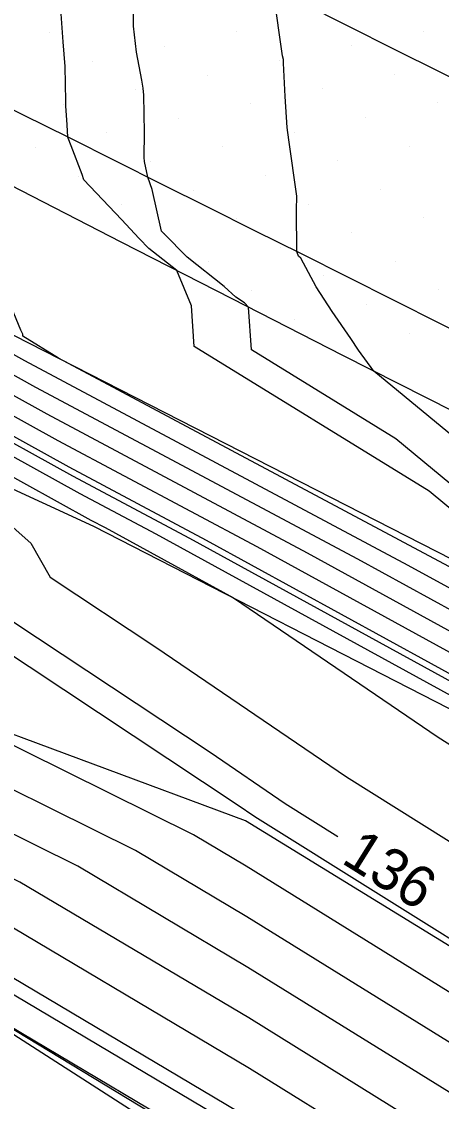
# Model space of a CAD drawing. Extents: x 2354170 to 2357230, y 866100 to 868290.
# Drawn here: x 2354951.5 to 2354971.7, y 867520.4 to 867572.5 of the extents above; entities that cross this region are included whole.
import ezdxf

# ---------------------------------------------------------------- set-up
doc = ezdxf.new("R2010")
doc.units = 0
for name, color, linetype in [('Default', 7, 'Continuous'), ('DTM Contours Major', 7, 'Continuous'), ('DTM Contours Minor', 7, 'Continuous'), ('DTM Contours Minor Text', 7, 'Continuous'), ('Exist DTM Breakline', 7, 'Continuous'), ('Exist DTM Scan Elevation Point', 7, 'Continuous'), ('Exist Roads EOP', 7, 'Continuous'), ('PH Exist DTM Breakline', 7, 'Continuous')]:
    doc.layers.add(name, color=color, linetype=linetype)

msp = doc.modelspace()

# ---------------------------------------------------------------- linework, layer by layer
at = {"layer": 'Default'}
for points in [[(2354915.996, 867573.854), (2354920.82, 867571.472), (2354923.059, 867570.22), (2354936.119, 867562.499), (2354942.183, 867558.457), (2354953.264, 867552.321), (2354962.84, 867547.202), (2354973.47, 867541.374), (2354978.468, 867538.545), (2354994.885, 867530.1), (2355001.294, 867526.355), (2355007.006, 867522.671), (2355025.264, 867513.335)], [(2354972.593, 867552.269), (2354968.486, 867555.664), (2354967.747, 867556.674), (2354967.376, 867557.247), (2354966.475, 867558.544), (2354965.697, 867559.729), (2354964.971, 867561.12), (2354964.844, 867561.209), (2354964.788, 867561.38), (2354964.776, 867561.424), (2354964.754, 867563.432), (2354964.773, 867564.103), (2354964.392, 867566.818), (2354964.3, 867567.413), (2354964.216, 867568.908), (2354964.135, 867570.52), (2354964.122, 867570.693), (2354964.08, 867570.877), (2354963.664, 867573.83)], [(2354915.995, 867572.723), (2354919.948, 867570.77), (2354924.185, 867568.403), (2354934.923, 867562.054), (2354939.909, 867558.731), (2354953.794, 867551.042), (2354960.406, 867547.507), (2354973.417, 867540.374), (2354976.495, 867538.632), (2354995.812, 867528.696), (2355000.773, 867525.797), (2355003.344, 867524.139)], [(2354919.729, 867573.143), (2354921.692, 867572.173), (2354921.933, 867572.038), (2354937.315, 867562.944), (2354944.457, 867558.183), (2354952.734, 867553.6), (2354965.274, 867546.896), (2354973.523, 867542.374), (2354980.441, 867538.457), (2354993.958, 867531.505), (2355001.815, 867526.913), (2355008.818, 867522.397), (2355025.202, 867514.019)], [(2355012.44, 867521.849), (2355002.857, 867528.03), (2354992.105, 867534.313), (2354984.388, 867538.283), (2354973.63, 867544.373), (2354970.142, 867546.285), (2354951.674, 867556.158), (2354949.005, 867557.636), (2354941.823, 867562.423), (2354940.794, 867564.535), (2354939.676, 867565.613), (2354936.251, 867570.205), (2354934.294, 867572.82)], [(2354973.319, 867548.08), (2354971.145, 867549.877), (2354959.83, 867556.853), (2354959.695, 867558.819), (2354958.99, 867560.513), (2354957.645, 867561.584), (2354957.174, 867562.063), (2354956.322, 867562.978), (2354954.517, 867564.893), (2354954.433, 867565.148), (2354953.902, 867566.533), (2354953.762, 867566.897), (2354953.743, 867566.947), (2354953.706, 867567.549), (2354953.647, 867568.467), (2354953.639, 867568.688), (2354953.607, 867570.355), (2354953.517, 867571.55), (2354953.424, 867572.894)], [(2355014.251, 867521.576), (2355003.378, 867528.588), (2354991.179, 867535.717), (2354986.361, 867538.196), (2354973.683, 867545.372), (2354972.576, 867545.979), (2354953.294, 867556.288), (2354951.569, 867557.351), (2354951.563, 867557.442), (2354951.478, 867557.646), (2354951.14, 867558.465), (2354947.435, 867566.455), (2354946.438, 867567.46), (2354946.193, 867567.81), (2354946.017, 867568.12), (2354945.73, 867568.461), (2354944.804, 867568.225), (2354944.102, 867568.668), (2354943.88, 867568.933), (2354943.28, 867570.404), (2354942.608, 867572.135), (2354942.502, 867572.433), (2354942.449, 867572.598)], [(2354915.741, 867571.716), (2354919.076, 867570.069), (2354925.311, 867566.585), (2354933.727, 867561.609), (2354937.635, 867559.004), (2354954.324, 867549.763), (2354957.971, 867547.813), (2354973.364, 867539.375), (2354974.522, 867538.719), (2354996.738, 867527.292), (2355000.252, 867525.239), (2355003.384, 867523.219), (2355025.388, 867511.967)], [(2354915.614, 867570.647), (2354918.204, 867569.368), (2354926.437, 867564.767), (2354932.531, 867561.164), (2354935.361, 867559.278), (2354954.854, 867548.484), (2354955.537, 867548.119), (2354961.72, 867544.729), (2354971.579, 867538.01), (2354974.624, 867536.104), (2354978.911, 867535.534), (2354997.665, 867525.888), (2354999.731, 867524.68), (2355001.573, 867523.493), (2355025.45, 867511.283)], [(2354915.486, 867569.578), (2354917.332, 867568.666), (2354927.563, 867562.949), (2354931.335, 867560.719), (2354933.087, 867559.552), (2354946.752, 867551.985), (2354951.95, 867547.361), (2354952.893, 867545.721), (2354957.985, 867542.344), (2354967.16, 867536.091), (2354977.882, 867529.378), (2354992.976, 867527.372), (2354998.591, 867524.484), (2354999.21, 867524.122), (2354999.761, 867523.766), (2355025.512, 867510.599)], [(2355023.898, 867504.427), (2355002.064, 867511.013), (2354997.268, 867513.448), (2354996.576, 867513.782), (2354995.842, 867514.13), (2354980.727, 867520.513), (2354978.796, 867521.568), (2354962.328, 867531.785), (2354959.788, 867533.296), (2354947.564, 867539.369), (2354947.485, 867539.402), (2354947.353, 867539.527), (2354944.084, 867545.209), (2354930.579, 867557.223), (2354928.654, 867558.891), (2354923.144, 867563.042), (2354915.588, 867567.264)], [(2355018.011, 867500.651), (2354998.598, 867510.504), (2354995.798, 867511.858), (2354992.828, 867513.263), (2354980.104, 867518.637), (2354976.131, 867520.808), (2354962.37, 867529.345), (2354957.001, 867532.539), (2354946.818, 867537.598), (2354944.892, 867538.407), (2354941.704, 867541.435), (2354940.152, 867544.134), (2354933.738, 867549.838), (2354926.687, 867555.948), (2354916.168, 867563.873)], [(2354998.218, 867508.387), (2354995.021, 867509.933), (2354989.814, 867512.397), (2354979.481, 867516.761), (2354973.466, 867520.048), (2354962.411, 867526.906), (2354954.214, 867531.782), (2354946.072, 867535.826), (2354942.299, 867537.412), (2354936.505, 867542.916), (2354936.109, 867543.106), (2354935.788, 867543.416), (2354924.72, 867553.005), (2354918.083, 867558.005), (2354913.255, 867559.506)], [(2355033.678, 867510.247), (2355028.337, 867513.069), (2355025.14, 867514.703), (2355010.629, 867522.123), (2355002.336, 867527.472), (2354993.032, 867532.909), (2354982.415, 867538.37), (2354973.577, 867543.373), (2354967.708, 867546.59), (2354952.204, 867554.879), (2354946.731, 867557.91), (2354946.064, 867558.354)], [(2355017.964, 867496.138), (2355001.26, 867504.616), (2354994.243, 867508.009), (2354986.8, 867511.53), (2354978.858, 867514.884), (2354970.8, 867519.287), (2354962.453, 867524.466), (2354951.427, 867531.024), (2354945.326, 867534.055), (2354939.707, 867536.417), (2354935.561, 867540.355), (2354931.026, 867542.538), (2354927.346, 867546.083), (2354922.753, 867550.062), (2354919.999, 867552.137), (2354911.892, 867554.658)], [(2355028.14, 867508.38), (2355025.43, 867509.516), (2355022.157, 867510.504), (2354997.995, 867519.526), (2354982.848, 867522.426), (2354981.139, 867522.653), (2354962.741, 867534.171), (2354961.893, 867534.749), (2354950.187, 867542.514), (2354948.017, 867546.285), (2354940.864, 867552.649)], [(2355015.668, 867495.035), (2355002.591, 867501.672), (2354993.465, 867506.084), (2354983.786, 867510.664), (2354978.235, 867513.008), (2354968.135, 867518.527), (2354962.494, 867522.027), (2354948.641, 867530.267), (2354944.58, 867532.284), (2354937.114, 867535.422), (2354934.617, 867537.794), (2354925.943, 867541.969), (2354921.364, 867546.38), (2354914.847, 867546.408)], [(2354983.658, 867508.432), (2354980.773, 867509.797), (2354977.612, 867511.132), (2354965.47, 867517.767), (2354962.535, 867519.588), (2354945.854, 867529.51), (2354943.834, 867530.513), (2354934.522, 867534.428), (2354933.674, 867535.233), (2354923.356, 867540.199), (2354927.155, 867534.82), (2354934.673, 867527.269), (2354937.851, 867524.087), (2354946.446, 867519.048)], [(2355012.78, 867491.964), (2355011.076, 867492.829), (2355005.252, 867495.784), (2354991.91, 867502.235), (2354977.759, 867508.931), (2354976.989, 867509.256), (2354962.805, 867517.006), (2354962.577, 867517.148), (2354945.281, 867527.436), (2354962.107, 867516.617), (2354963.566, 867513.853), (2354971.699, 867505.718), (2354976.032, 867498.586), (2354983.911, 867493.302), (2354985.029, 867491.86), (2354986.398, 867490.543), (2354987.906, 867490.283), (2355011.271, 867478.502), (2355011.864, 867477.961), (2355017.137, 867475.386)]]:
    msp.add_lwpolyline(points, dxfattribs=at)
at = {"layer": 'DTM Contours Major'}
msp.add_lwpolyline([(2354998.218, 867508.387), (2354995.021, 867509.933), (2354989.814, 867512.397), (2354979.481, 867516.761), (2354973.466, 867520.048), (2354962.411, 867526.906), (2354954.214, 867531.782), (2354946.072, 867535.826), (2354942.299, 867537.412), (2354936.505, 867542.916), (2354936.109, 867543.106), (2354935.788, 867543.416), (2354924.72, 867553.005), (2354918.083, 867558.005), (2354913.255, 867559.506)], dxfattribs=at)
at = {"layer": 'DTM Contours Minor'}
for points in [[(2355003.847, 867526.497), (2355002.336, 867527.472), (2354993.032, 867532.909), (2354982.415, 867538.37), (2354973.577, 867543.373), (2354967.708, 867546.59), (2354952.204, 867554.879), (2354946.731, 867557.91), (2354938.511, 867563.389), (2354931.277, 867567.665), (2354927.645, 867572.52), (2354925.933, 867574.009)], [(2354973.077, 867549.476), (2354969.549, 867552.393), (2354962.583, 867556.687), (2354962.443, 867558.744), (2354962.243, 867558.958), (2354961.836, 867559.23), (2354961.264, 867559.748), (2354959.483, 867561.166), (2354958.364, 867562.304), (2354958.257, 867562.419), (2354957.798, 867564.43), (2354957.589, 867565.022), (2354957.437, 867565.781), (2354957.421, 867565.97), (2354957.425, 867567.175), (2354957.401, 867568.98), (2354957.375, 867569.319), (2354957.306, 867569.7), (2354957.041, 867571.055), (2354956.898, 867572.311), (2354956.924, 867573.653)], [(2354915.826, 867572.429), (2354919.657, 867570.537), (2354924.561, 867567.797), (2354934.524, 867561.906), (2354939.151, 867558.822), (2354953.971, 867550.616), (2354959.594, 867547.609), (2354973.399, 867540.041), (2354975.838, 867538.661), (2354996.12, 867528.228), (2355000.599, 867525.611), (2355004.591, 867523.036), (2355025.347, 867512.423), (2355029.92, 867510.085), (2355033.785, 867508.043), (2355036.631, 867506.529), (2355057.963, 867494.863), (2355058.68, 867494.474), (2355063.047, 867492.085), (2355066.414, 867490.254), (2355078.597, 867483.582)], [(2354916.751, 867568.199), (2354928.314, 867561.737), (2354930.538, 867560.423), (2354931.57, 867559.734), (2354939.627, 867555.273), (2354949.328, 867546.644), (2354951.089, 867543.583), (2354960.59, 867537.281), (2354964.214, 867534.811), (2354966.747, 867533.226)], [(2355012.606, 867493.564), (2355004.365, 867497.747), (2354992.428, 867503.518), (2354979.768, 867509.508), (2354977.405, 867510.507), (2354964.582, 867517.513), (2354962.549, 867518.774), (2354944.925, 867529.258), (2354943.586, 867529.923), (2354933.657, 867534.096), (2354933.359, 867534.379), (2354929.728, 867536.127), (2354931.065, 867534.234), (2354933.711, 867531.577), (2354939.618, 867525.662), (2354947.351, 867521.129), (2354958.371, 867514.043), (2354963.043, 867505.194), (2354964.053, 867502.5), (2354965.615, 867500.426), (2354967.562, 867500.649), (2354979.918, 867492.361)]]:
    msp.add_lwpolyline(points, dxfattribs=at)
at = {"layer": 'Exist DTM Breakline'}
for points in [[(2354964.993, 867573.45), (2354967.226, 867572.326), (2354969.459, 867571.202), (2354971.693, 867570.079), (2354973.926, 867568.956), (2354976.16, 867567.834), (2354978.395, 867566.712), (2354980.629, 867565.591), (2354982.864, 867564.471), (2354985.099, 867563.351), (2354987.335, 867562.233), (2354989.571, 867561.114), (2354991.808, 867559.997), (2354994.044, 867558.88), (2354996.282, 867557.765), (2354998.519, 867556.65), (2355000.757, 867555.535), (2355002.995, 867554.422), (2355005.234, 867553.308), (2355007.472, 867552.195), (2355009.71, 867551.081), (2355011.948, 867549.967)], [(2354973.931, 867556.834), (2354971.696, 867557.955), (2354969.461, 867559.076), (2354967.226, 867560.196), (2354964.991, 867561.316), (2354962.756, 867562.436), (2354960.521, 867563.555), (2354958.285, 867564.674), (2354956.049, 867565.793), (2354953.814, 867566.912), (2354951.578, 867568.031), (2354949.342, 867569.149)]]:
    msp.add_lwpolyline(points, dxfattribs=at)
at = {"layer": 'Exist DTM Scan Elevation Point'}
for p, q in [((2354952.834, 867572.002), (2354952.834, 867572.002)), ((2354961.848, 867572.034), (2354961.848, 867572.034)), ((2354970.861, 867572.065), (2354970.861, 867572.065)), ((2354958.383, 867571.328), (2354958.383, 867571.328)), ((2354967.397, 867571.36), (2354967.397, 867571.36)), ((2354963.933, 867570.654), (2354963.933, 867570.654)), ((2354954.919, 867570.623), (2354954.919, 867570.623)), ((2354960.468, 867569.949), (2354960.468, 867569.949)), ((2354969.482, 867569.98), (2354969.482, 867569.98)), ((2354957.004, 867569.243), (2354957.004, 867569.243)), ((2354966.018, 867569.275), (2354966.018, 867569.275)), ((2354962.553, 867568.569), (2354962.553, 867568.569)), ((2354971.567, 867568.601), (2354971.567, 867568.601)), ((2354953.539, 867568.538), (2354953.539, 867568.538)), ((2354959.089, 867567.864), (2354959.089, 867567.864)), ((2354968.103, 867567.895), (2354968.103, 867567.895)), ((2354955.624, 867567.158), (2354955.624, 867567.158)), ((2354964.638, 867567.19), (2354964.638, 867567.19)), ((2354961.174, 867566.484), (2354961.174, 867566.484)), ((2354970.188, 867566.516), (2354970.188, 867566.516)), ((2354952.16, 867566.453), (2354952.16, 867566.453)), ((2354957.709, 867565.779), (2354957.709, 867565.779)), ((2354966.723, 867565.81), (2354966.723, 867565.81)), ((2354954.245, 867565.073), (2354954.245, 867565.073)), ((2354963.259, 867565.105), (2354963.259, 867565.105)), ((2354959.794, 867564.399), (2354959.794, 867564.399)), ((2354968.808, 867564.431), (2354968.808, 867564.431)), ((2354956.33, 867563.694), (2354956.33, 867563.694)), ((2354965.344, 867563.725), (2354965.344, 867563.725)), ((2354961.879, 867563.02), (2354961.879, 867563.02)), ((2354970.893, 867563.052), (2354970.893, 867563.052)), ((2354958.415, 867562.314), (2354958.415, 867562.314)), ((2354967.429, 867562.346), (2354967.429, 867562.346)), ((2354963.964, 867561.64), (2354963.964, 867561.64)), ((2354960.5, 867560.935), (2354960.5, 867560.935)), ((2354969.514, 867560.967), (2354969.514, 867560.967)), ((2354966.049, 867560.261), (2354966.049, 867560.261)), ((2354962.585, 867559.555), (2354962.585, 867559.555)), ((2354971.599, 867559.587), (2354971.599, 867559.587)), ((2354968.134, 867558.882), (2354968.134, 867558.882)), ((2354964.67, 867558.176), (2354964.67, 867558.176)), ((2354970.219, 867557.502), (2354970.219, 867557.502))]:
    msp.add_line(p, q, dxfattribs=at)
at = {"layer": 'Exist Roads EOP'}
msp.add_lwpolyline([(2355015.421, 867532.533), (2355010.023, 867535.152), (2355004.625, 867537.772), (2354999.229, 867540.397), (2354993.838, 867543.029), (2354988.452, 867545.673), (2354983.073, 867548.332), (2354977.703, 867551.01), (2354972.344, 867553.707), (2354966.993, 867556.421), (2354961.649, 867559.149), (2354956.31, 867561.888), (2354950.975, 867564.633), (2354945.641, 867567.379), (2354940.303, 867570.12), (2354934.96, 867572.849)], dxfattribs=at)
at = {"layer": 'PH Exist DTM Breakline'}
for points in [[(2355005.016, 867530.343), (2354989.639, 867538.051), (2354973.707, 867545.837), (2354951.17, 867557.375), (2354939.413, 867563.724), (2354921.797, 867572.257)], [(2354929.393, 867559.996), (2354954.977, 867548.189), (2354973.332, 867538.772), (2354998.987, 867523.883)], [(2354996.831, 867514.414), (2354981.316, 867522.287), (2354962.291, 867533.976), (2354947.597, 867539.445), (2354936.595, 867543.161), (2354921.358, 867547.975), (2354910.846, 867550.742), (2354910.094, 867549.607)], [(2354991.364, 867500.884), (2354976.789, 867508.652), (2354962.58, 867516.942), (2354943.096, 867528.761), (2354933.188, 867533.916), (2354921.384, 867541.459), (2354914.459, 867546.701), (2354910.094, 867549.607), (2354907.331, 867546.827), (2354914.802, 867536.671), (2354935.793, 867522.253), (2354953.262, 867510.524), (2354967.024, 867503.024), (2354985.838, 867493.756)]]:
    msp.add_lwpolyline(points, dxfattribs=at)

# ---------------------------------------------------------------- texts
at = {"layer": 'DTM Contours Minor Text'}
msp.add_text('136', height=2, rotation=327.9499, dxfattribs=at).set_placement((2354966.857, 867531.977))

doc.saveas('drawing.dxf')
